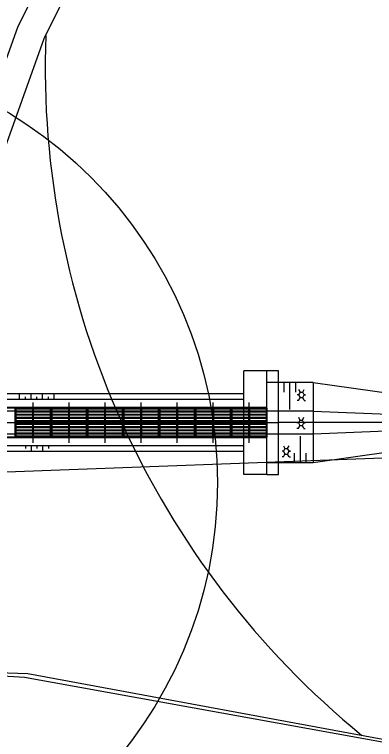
# Model space of a CAD drawing. Extents: x -510185 to -506993, y -1126306 to -1123642.
# Drawn here: x -509940.01 to -509933.77, y -1125310.37 to -1125297.78 of the extents above; entities that cross this region are included whole.
import ezdxf

# ---------------------------------------------------------------- set-up
doc = ezdxf.new("R2010")
doc.units = 0
for name, color, linetype in [('návrh', 7, 'Continuous'), ('parcelni hranice', 7, 'Continuous'), ('u_cesta19', 7, 'Continuous'), ('ˇ4', 7, 'Continuous')]:
    doc.layers.add(name, color=color, linetype=linetype)

msp = doc.modelspace()

# ---------------------------------------------------------------- linework, layer by layer
at = {"layer": 'návrh'}
msp.add_circle((-509943.992, -1125305.904), 7.5, dxfattribs=at)
at = {"layer": 'parcelni hranice'}
msp.add_line((-509933.08, -1125305.46), (-509960.43, -1125306.48), dxfattribs=at)
at = {"layer": 'u_cesta19'}
for p, q in [((-509936.032, -1125304.365), (-509936.032, -1125303.965)), ((-509935.632, -1125303.965), (-509936.032, -1125303.965)), ((-509935.632, -1125305.765), (-509935.632, -1125303.965)), ((-509934.832, -1125304.165), (-509935.632, -1125304.165)), ((-509935.339, -1125304.165), (-509935.339, -1125304.335)), ((-509935.239, -1125304.165), (-509935.239, -1125304.635)), ((-509935.139, -1125304.165), (-509935.139, -1125304.335)), ((-509934.832, -1125304.165), (-509934.832, -1125305.565)), ((-509935.083, -1125304.287), (-509935.059, -1125304.335)), ((-509935.059, -1125304.335), (-509935.083, -1125304.383)), ((-509935.059, -1125304.335), (-509935.011, -1125304.335)), ((-509935.011, -1125304.335), (-509934.987, -1125304.287)), ((-509934.987, -1125304.383), (-509935.011, -1125304.335)), ((-509936.032, -1125304.365), (-509951.482, -1125304.365)), ((-509936.032, -1125304.465), (-509951.482, -1125304.465)), ((-509939.926, -1125304.465), (-509939.926, -1125304.365)), ((-509939.826, -1125304.465), (-509939.826, -1125304.415)), ((-509939.726, -1125304.465), (-509939.726, -1125304.365)), ((-509939.626, -1125304.465), (-509939.626, -1125304.415)), ((-509939.526, -1125304.465), (-509939.526, -1125304.365)), ((-509939.426, -1125304.465), (-509939.426, -1125304.415)), ((-509939.326, -1125304.465), (-509939.326, -1125304.365)), ((-509936.032, -1125305.365), (-509936.032, -1125304.365)), ((-509935.083, -1125304.383), (-509935.107, -1125304.383)), ((-509935.083, -1125304.479), (-509935.107, -1125304.479)), ((-509935.083, -1125304.383), (-509935.059, -1125304.431)), ((-509935.083, -1125304.479), (-509935.059, -1125304.431)), ((-509935.059, -1125304.431), (-509935.011, -1125304.431)), ((-509935.011, -1125304.431), (-509934.987, -1125304.383)), ((-509934.987, -1125304.479), (-509935.011, -1125304.431)), ((-509934.987, -1125304.383), (-509934.963, -1125304.383)), ((-509934.963, -1125304.383), (-509934.987, -1125304.383)), ((-509934.987, -1125304.479), (-509934.963, -1125304.479)), ((-509935.632, -1125304.6), (-509951.882, -1125304.6)), ((-509939.695, -1125304.515), (-509939.695, -1125305.215)), ((-509939.07, -1125304.515), (-509939.07, -1125305.215)), ((-509938.445, -1125304.515), (-509938.445, -1125305.215)), ((-509937.82, -1125304.515), (-509937.82, -1125305.215)), ((-509937.195, -1125304.515), (-509937.195, -1125305.215)), ((-509936.57, -1125304.515), (-509936.57, -1125305.215)), ((-509935.945, -1125304.515), (-509935.945, -1125305.215)), ((-509935.632, -1125304.665), (-509951.882, -1125304.665)), ((-509940.007, -1125304.615), (-509940.632, -1125304.615)), ((-509940.007, -1125304.615), (-509940.007, -1125305.115)), ((-509940.007, -1125304.615), (-509940.007, -1125305.115)), ((-509939.382, -1125304.615), (-509940.007, -1125304.615)), ((-509939.993, -1125304.615), (-509939.993, -1125305.115)), ((-509939.396, -1125304.629), (-509939.993, -1125304.629)), ((-509939.396, -1125304.669), (-509939.993, -1125304.669)), ((-509939.396, -1125304.683), (-509939.993, -1125304.683)), ((-509939.396, -1125304.723), (-509939.993, -1125304.723)), ((-509939.702, -1125304.629), (-509939.702, -1125304.669)), ((-509939.702, -1125304.683), (-509939.702, -1125304.723)), ((-509939.688, -1125304.629), (-509939.688, -1125304.669)), ((-509939.688, -1125304.683), (-509939.688, -1125304.723)), ((-509939.396, -1125304.615), (-509939.396, -1125305.115)), ((-509939.382, -1125304.615), (-509939.382, -1125305.115)), ((-509939.382, -1125304.615), (-509939.382, -1125305.115)), ((-509938.757, -1125304.615), (-509939.382, -1125304.615)), ((-509939.368, -1125304.615), (-509939.368, -1125305.115)), ((-509938.771, -1125304.629), (-509939.368, -1125304.629)), ((-509938.771, -1125304.669), (-509939.368, -1125304.669)), ((-509938.771, -1125304.683), (-509939.368, -1125304.683)), ((-509938.771, -1125304.723), (-509939.368, -1125304.723)), ((-509939.077, -1125304.629), (-509939.077, -1125304.669)), ((-509939.077, -1125304.683), (-509939.077, -1125304.723)), ((-509939.063, -1125304.629), (-509939.063, -1125304.669)), ((-509939.063, -1125304.683), (-509939.063, -1125304.723)), ((-509938.771, -1125304.615), (-509938.771, -1125305.115)), ((-509938.757, -1125304.615), (-509938.757, -1125305.115)), ((-509938.757, -1125304.615), (-509938.757, -1125305.115)), ((-509938.132, -1125304.615), (-509938.757, -1125304.615)), ((-509938.743, -1125304.615), (-509938.743, -1125305.115)), ((-509938.146, -1125304.629), (-509938.743, -1125304.629)), ((-509938.146, -1125304.669), (-509938.743, -1125304.669)), ((-509938.146, -1125304.683), (-509938.743, -1125304.683)), ((-509938.146, -1125304.723), (-509938.743, -1125304.723)), ((-509938.452, -1125304.629), (-509938.452, -1125304.669)), ((-509938.452, -1125304.683), (-509938.452, -1125304.723)), ((-509938.438, -1125304.629), (-509938.438, -1125304.669)), ((-509938.438, -1125304.683), (-509938.438, -1125304.723)), ((-509938.146, -1125304.615), (-509938.146, -1125305.115)), ((-509938.132, -1125304.615), (-509938.132, -1125305.115)), ((-509938.132, -1125304.615), (-509938.132, -1125305.115)), ((-509937.507, -1125304.615), (-509938.132, -1125304.615)), ((-509938.118, -1125304.615), (-509938.118, -1125305.115)), ((-509937.521, -1125304.629), (-509938.118, -1125304.629)), ((-509937.521, -1125304.669), (-509938.118, -1125304.669)), ((-509937.521, -1125304.683), (-509938.118, -1125304.683)), ((-509937.521, -1125304.723), (-509938.118, -1125304.723)), ((-509937.827, -1125304.629), (-509937.827, -1125304.669)), ((-509937.827, -1125304.683), (-509937.827, -1125304.723)), ((-509937.813, -1125304.629), (-509937.813, -1125304.669)), ((-509937.813, -1125304.683), (-509937.813, -1125304.723)), ((-509937.521, -1125304.615), (-509937.521, -1125305.115)), ((-509937.507, -1125304.615), (-509937.507, -1125305.115)), ((-509937.507, -1125304.615), (-509937.507, -1125305.115)), ((-509936.882, -1125304.615), (-509937.507, -1125304.615)), ((-509937.493, -1125304.615), (-509937.493, -1125305.115)), ((-509936.896, -1125304.629), (-509937.493, -1125304.629)), ((-509936.896, -1125304.669), (-509937.493, -1125304.669)), ((-509936.896, -1125304.683), (-509937.493, -1125304.683)), ((-509936.896, -1125304.723), (-509937.493, -1125304.723)), ((-509937.202, -1125304.629), (-509937.202, -1125304.669)), ((-509937.202, -1125304.683), (-509937.202, -1125304.723)), ((-509937.188, -1125304.629), (-509937.188, -1125304.669)), ((-509937.188, -1125304.683), (-509937.188, -1125304.723)), ((-509936.896, -1125304.615), (-509936.896, -1125305.115)), ((-509936.882, -1125304.615), (-509936.882, -1125305.115)), ((-509936.882, -1125304.615), (-509936.882, -1125305.115)), ((-509936.257, -1125304.615), (-509936.882, -1125304.615)), ((-509936.868, -1125304.615), (-509936.868, -1125305.115)), ((-509936.271, -1125304.629), (-509936.868, -1125304.629)), ((-509936.271, -1125304.669), (-509936.868, -1125304.669)), ((-509936.271, -1125304.683), (-509936.868, -1125304.683)), ((-509936.271, -1125304.723), (-509936.868, -1125304.723)), ((-509936.577, -1125304.629), (-509936.577, -1125304.669)), ((-509936.577, -1125304.683), (-509936.577, -1125304.723)), ((-509936.563, -1125304.629), (-509936.563, -1125304.669)), ((-509936.563, -1125304.683), (-509936.563, -1125304.723)), ((-509936.271, -1125304.615), (-509936.271, -1125305.115)), ((-509936.257, -1125304.615), (-509936.257, -1125305.115)), ((-509936.257, -1125304.615), (-509936.257, -1125305.115)), ((-509935.632, -1125304.615), (-509936.257, -1125304.615)), ((-509936.243, -1125304.615), (-509936.243, -1125305.115)), ((-509935.646, -1125304.629), (-509936.243, -1125304.629)), ((-509935.646, -1125304.669), (-509936.243, -1125304.669)), ((-509935.646, -1125304.683), (-509936.243, -1125304.683)), ((-509935.646, -1125304.723), (-509936.243, -1125304.723)), ((-509935.952, -1125304.629), (-509935.952, -1125304.669)), ((-509935.952, -1125304.683), (-509935.952, -1125304.723)), ((-509935.938, -1125304.629), (-509935.938, -1125304.669)), ((-509935.938, -1125304.683), (-509935.938, -1125304.723)), ((-509935.646, -1125304.615), (-509935.646, -1125305.115)), ((-509935.632, -1125304.615), (-509935.632, -1125305.115)), ((-509934.832, -1125304.665), (-509935.632, -1125304.665)), ((-509939.396, -1125304.737), (-509939.993, -1125304.737)), ((-509939.396, -1125304.777), (-509939.993, -1125304.777)), ((-509939.396, -1125304.791), (-509939.993, -1125304.791)), ((-509939.396, -1125304.831), (-509939.993, -1125304.831)), ((-509939.396, -1125304.845), (-509939.993, -1125304.845)), ((-509939.702, -1125304.737), (-509939.702, -1125304.777)), ((-509939.702, -1125304.791), (-509939.702, -1125304.831)), ((-509939.702, -1125304.845), (-509939.702, -1125304.885)), ((-509939.688, -1125304.737), (-509939.688, -1125304.777)), ((-509939.688, -1125304.791), (-509939.688, -1125304.831)), ((-509939.688, -1125304.845), (-509939.688, -1125304.885)), ((-509938.771, -1125304.737), (-509939.368, -1125304.737)), ((-509938.771, -1125304.777), (-509939.368, -1125304.777)), ((-509938.771, -1125304.791), (-509939.368, -1125304.791)), ((-509938.771, -1125304.831), (-509939.368, -1125304.831)), ((-509938.771, -1125304.845), (-509939.368, -1125304.845)), ((-509939.077, -1125304.737), (-509939.077, -1125304.777)), ((-509939.077, -1125304.791), (-509939.077, -1125304.831)), ((-509939.077, -1125304.845), (-509939.077, -1125304.885)), ((-509939.063, -1125304.737), (-509939.063, -1125304.777)), ((-509939.063, -1125304.791), (-509939.063, -1125304.831)), ((-509939.063, -1125304.845), (-509939.063, -1125304.885)), ((-509938.146, -1125304.737), (-509938.743, -1125304.737)), ((-509938.146, -1125304.777), (-509938.743, -1125304.777)), ((-509938.146, -1125304.791), (-509938.743, -1125304.791)), ((-509938.146, -1125304.831), (-509938.743, -1125304.831)), ((-509938.146, -1125304.845), (-509938.743, -1125304.845)), ((-509938.452, -1125304.737), (-509938.452, -1125304.777)), ((-509938.452, -1125304.791), (-509938.452, -1125304.831)), ((-509938.452, -1125304.845), (-509938.452, -1125304.885)), ((-509938.438, -1125304.737), (-509938.438, -1125304.777)), ((-509938.438, -1125304.791), (-509938.438, -1125304.831)), ((-509938.438, -1125304.845), (-509938.438, -1125304.885)), ((-509937.521, -1125304.737), (-509938.118, -1125304.737)), ((-509937.521, -1125304.777), (-509938.118, -1125304.777)), ((-509937.521, -1125304.791), (-509938.118, -1125304.791)), ((-509937.521, -1125304.831), (-509938.118, -1125304.831)), ((-509937.521, -1125304.845), (-509938.118, -1125304.845)), ((-509937.827, -1125304.737), (-509937.827, -1125304.777)), ((-509937.827, -1125304.791), (-509937.827, -1125304.831)), ((-509937.827, -1125304.845), (-509937.827, -1125304.885)), ((-509937.813, -1125304.737), (-509937.813, -1125304.777)), ((-509937.813, -1125304.791), (-509937.813, -1125304.831)), ((-509937.813, -1125304.845), (-509937.813, -1125304.885)), ((-509936.896, -1125304.737), (-509937.493, -1125304.737)), ((-509936.896, -1125304.777), (-509937.493, -1125304.777)), ((-509936.896, -1125304.791), (-509937.493, -1125304.791)), ((-509936.896, -1125304.831), (-509937.493, -1125304.831)), ((-509936.896, -1125304.845), (-509937.493, -1125304.845)), ((-509937.202, -1125304.737), (-509937.202, -1125304.777)), ((-509937.202, -1125304.791), (-509937.202, -1125304.831)), ((-509937.202, -1125304.845), (-509937.202, -1125304.885)), ((-509937.188, -1125304.737), (-509937.188, -1125304.777)), ((-509937.188, -1125304.791), (-509937.188, -1125304.831)), ((-509937.188, -1125304.845), (-509937.188, -1125304.885)), ((-509936.271, -1125304.737), (-509936.868, -1125304.737)), ((-509936.271, -1125304.777), (-509936.868, -1125304.777)), ((-509936.271, -1125304.791), (-509936.868, -1125304.791)), ((-509936.271, -1125304.831), (-509936.868, -1125304.831)), ((-509936.271, -1125304.845), (-509936.868, -1125304.845)), ((-509936.577, -1125304.737), (-509936.577, -1125304.777)), ((-509936.577, -1125304.791), (-509936.577, -1125304.831)), ((-509936.577, -1125304.845), (-509936.577, -1125304.885)), ((-509936.563, -1125304.737), (-509936.563, -1125304.777)), ((-509936.563, -1125304.791), (-509936.563, -1125304.831)), ((-509936.563, -1125304.845), (-509936.563, -1125304.885)), ((-509935.646, -1125304.737), (-509936.243, -1125304.737)), ((-509935.646, -1125304.777), (-509936.243, -1125304.777)), ((-509935.646, -1125304.791), (-509936.243, -1125304.791)), ((-509935.646, -1125304.831), (-509936.243, -1125304.831)), ((-509935.646, -1125304.845), (-509936.243, -1125304.845)), ((-509935.952, -1125304.737), (-509935.952, -1125304.777)), ((-509935.952, -1125304.791), (-509935.952, -1125304.831)), ((-509935.952, -1125304.845), (-509935.952, -1125304.885)), ((-509935.938, -1125304.737), (-509935.938, -1125304.777)), ((-509935.938, -1125304.791), (-509935.938, -1125304.831)), ((-509935.938, -1125304.845), (-509935.938, -1125304.885)), ((-509935.088, -1125304.772), (-509935.064, -1125304.82)), ((-509935.064, -1125304.82), (-509935.088, -1125304.868)), ((-509935.064, -1125304.82), (-509935.016, -1125304.82)), ((-509935.016, -1125304.82), (-509934.992, -1125304.772)), ((-509934.992, -1125304.868), (-509935.016, -1125304.82)), ((-509952.082, -1125304.865), (-509935.432, -1125304.865)), ((-509939.396, -1125304.885), (-509939.993, -1125304.885)), ((-509939.396, -1125304.899), (-509939.993, -1125304.899)), ((-509939.396, -1125304.939), (-509939.993, -1125304.939)), ((-509939.396, -1125304.953), (-509939.993, -1125304.953)), ((-509939.702, -1125304.899), (-509939.702, -1125304.939)), ((-509939.702, -1125304.953), (-509939.702, -1125304.993)), ((-509939.688, -1125304.899), (-509939.688, -1125304.939)), ((-509939.688, -1125304.953), (-509939.688, -1125304.993)), ((-509938.771, -1125304.885), (-509939.368, -1125304.885)), ((-509938.771, -1125304.899), (-509939.368, -1125304.899)), ((-509938.771, -1125304.939), (-509939.368, -1125304.939)), ((-509938.771, -1125304.953), (-509939.368, -1125304.953)), ((-509939.077, -1125304.899), (-509939.077, -1125304.939)), ((-509939.077, -1125304.953), (-509939.077, -1125304.993)), ((-509939.063, -1125304.899), (-509939.063, -1125304.939)), ((-509939.063, -1125304.953), (-509939.063, -1125304.993)), ((-509938.146, -1125304.885), (-509938.743, -1125304.885)), ((-509938.146, -1125304.899), (-509938.743, -1125304.899)), ((-509938.146, -1125304.939), (-509938.743, -1125304.939)), ((-509938.146, -1125304.953), (-509938.743, -1125304.953)), ((-509938.452, -1125304.899), (-509938.452, -1125304.939)), ((-509938.452, -1125304.953), (-509938.452, -1125304.993)), ((-509938.438, -1125304.899), (-509938.438, -1125304.939)), ((-509938.438, -1125304.953), (-509938.438, -1125304.993)), ((-509937.521, -1125304.885), (-509938.118, -1125304.885)), ((-509937.521, -1125304.899), (-509938.118, -1125304.899)), ((-509937.521, -1125304.939), (-509938.118, -1125304.939)), ((-509937.521, -1125304.953), (-509938.118, -1125304.953)), ((-509937.827, -1125304.899), (-509937.827, -1125304.939)), ((-509937.827, -1125304.953), (-509937.827, -1125304.993)), ((-509937.813, -1125304.899), (-509937.813, -1125304.939)), ((-509937.813, -1125304.953), (-509937.813, -1125304.993)), ((-509936.896, -1125304.885), (-509937.493, -1125304.885)), ((-509936.896, -1125304.899), (-509937.493, -1125304.899)), ((-509936.896, -1125304.939), (-509937.493, -1125304.939)), ((-509936.896, -1125304.953), (-509937.493, -1125304.953)), ((-509937.202, -1125304.899), (-509937.202, -1125304.939)), ((-509937.202, -1125304.953), (-509937.202, -1125304.993)), ((-509937.188, -1125304.899), (-509937.188, -1125304.939)), ((-509937.188, -1125304.953), (-509937.188, -1125304.993)), ((-509936.271, -1125304.885), (-509936.868, -1125304.885)), ((-509936.271, -1125304.899), (-509936.868, -1125304.899)), ((-509936.271, -1125304.939), (-509936.868, -1125304.939)), ((-509936.271, -1125304.953), (-509936.868, -1125304.953)), ((-509936.577, -1125304.899), (-509936.577, -1125304.939)), ((-509936.577, -1125304.953), (-509936.577, -1125304.993)), ((-509936.563, -1125304.899), (-509936.563, -1125304.939)), ((-509936.563, -1125304.953), (-509936.563, -1125304.993)), ((-509935.646, -1125304.885), (-509936.243, -1125304.885)), ((-509935.646, -1125304.899), (-509936.243, -1125304.899)), ((-509935.646, -1125304.939), (-509936.243, -1125304.939)), ((-509935.646, -1125304.953), (-509936.243, -1125304.953)), ((-509935.952, -1125304.899), (-509935.952, -1125304.939)), ((-509935.952, -1125304.953), (-509935.952, -1125304.993)), ((-509935.938, -1125304.899), (-509935.938, -1125304.939)), ((-509935.938, -1125304.953), (-509935.938, -1125304.993)), ((-509929.89, -1125304.865), (-509935.432, -1125304.865)), ((-509935.088, -1125304.868), (-509935.112, -1125304.868)), ((-509935.088, -1125304.964), (-509935.112, -1125304.964)), ((-509935.088, -1125304.868), (-509935.064, -1125304.916)), ((-509935.088, -1125304.964), (-509935.064, -1125304.916)), ((-509935.064, -1125304.916), (-509935.016, -1125304.916)), ((-509935.016, -1125304.916), (-509934.992, -1125304.868)), ((-509934.992, -1125304.964), (-509935.016, -1125304.916)), ((-509934.992, -1125304.868), (-509934.968, -1125304.868)), ((-509934.968, -1125304.868), (-509934.992, -1125304.868)), ((-509934.992, -1125304.964), (-509934.968, -1125304.964)), ((-509935.632, -1125305.065), (-509951.882, -1125305.065)), ((-509939.396, -1125304.993), (-509939.993, -1125304.993)), ((-509939.396, -1125305.007), (-509939.993, -1125305.007)), ((-509939.396, -1125305.047), (-509939.993, -1125305.047)), ((-509939.396, -1125305.061), (-509939.993, -1125305.061)), ((-509939.396, -1125305.101), (-509939.993, -1125305.101)), ((-509939.702, -1125305.007), (-509939.702, -1125305.047)), ((-509939.702, -1125305.061), (-509939.702, -1125305.101)), ((-509939.688, -1125305.007), (-509939.688, -1125305.047)), ((-509939.688, -1125305.061), (-509939.688, -1125305.101)), ((-509938.771, -1125304.993), (-509939.368, -1125304.993)), ((-509938.771, -1125305.007), (-509939.368, -1125305.007)), ((-509938.771, -1125305.047), (-509939.368, -1125305.047)), ((-509938.771, -1125305.061), (-509939.368, -1125305.061)), ((-509938.771, -1125305.101), (-509939.368, -1125305.101)), ((-509939.077, -1125305.007), (-509939.077, -1125305.047)), ((-509939.077, -1125305.061), (-509939.077, -1125305.101)), ((-509939.063, -1125305.007), (-509939.063, -1125305.047)), ((-509939.063, -1125305.061), (-509939.063, -1125305.101)), ((-509938.146, -1125304.993), (-509938.743, -1125304.993)), ((-509938.146, -1125305.007), (-509938.743, -1125305.007)), ((-509938.146, -1125305.047), (-509938.743, -1125305.047)), ((-509938.146, -1125305.061), (-509938.743, -1125305.061)), ((-509938.146, -1125305.101), (-509938.743, -1125305.101)), ((-509938.452, -1125305.007), (-509938.452, -1125305.047)), ((-509938.452, -1125305.061), (-509938.452, -1125305.101)), ((-509938.438, -1125305.007), (-509938.438, -1125305.047)), ((-509938.438, -1125305.061), (-509938.438, -1125305.101)), ((-509937.521, -1125304.993), (-509938.118, -1125304.993)), ((-509937.521, -1125305.007), (-509938.118, -1125305.007)), ((-509937.521, -1125305.047), (-509938.118, -1125305.047)), ((-509937.521, -1125305.061), (-509938.118, -1125305.061)), ((-509937.521, -1125305.101), (-509938.118, -1125305.101)), ((-509937.827, -1125305.007), (-509937.827, -1125305.047)), ((-509937.827, -1125305.061), (-509937.827, -1125305.101)), ((-509937.813, -1125305.007), (-509937.813, -1125305.047)), ((-509937.813, -1125305.061), (-509937.813, -1125305.101)), ((-509936.896, -1125304.993), (-509937.493, -1125304.993)), ((-509936.896, -1125305.007), (-509937.493, -1125305.007)), ((-509936.896, -1125305.047), (-509937.493, -1125305.047)), ((-509936.896, -1125305.061), (-509937.493, -1125305.061)), ((-509936.896, -1125305.101), (-509937.493, -1125305.101)), ((-509937.202, -1125305.007), (-509937.202, -1125305.047)), ((-509937.202, -1125305.061), (-509937.202, -1125305.101)), ((-509937.188, -1125305.007), (-509937.188, -1125305.047)), ((-509937.188, -1125305.061), (-509937.188, -1125305.101)), ((-509936.271, -1125304.993), (-509936.868, -1125304.993)), ((-509936.271, -1125305.007), (-509936.868, -1125305.007)), ((-509936.271, -1125305.047), (-509936.868, -1125305.047)), ((-509936.271, -1125305.061), (-509936.868, -1125305.061)), ((-509936.271, -1125305.101), (-509936.868, -1125305.101)), ((-509936.577, -1125305.007), (-509936.577, -1125305.047)), ((-509936.577, -1125305.061), (-509936.577, -1125305.101)), ((-509936.563, -1125305.007), (-509936.563, -1125305.047)), ((-509936.563, -1125305.061), (-509936.563, -1125305.101)), ((-509935.646, -1125304.993), (-509936.243, -1125304.993)), ((-509935.646, -1125305.007), (-509936.243, -1125305.007)), ((-509935.646, -1125305.047), (-509936.243, -1125305.047)), ((-509935.646, -1125305.061), (-509936.243, -1125305.061)), ((-509935.646, -1125305.101), (-509936.243, -1125305.101)), ((-509935.952, -1125305.007), (-509935.952, -1125305.047)), ((-509935.952, -1125305.061), (-509935.952, -1125305.101)), ((-509935.938, -1125305.007), (-509935.938, -1125305.047)), ((-509935.938, -1125305.061), (-509935.938, -1125305.101)), ((-509934.832, -1125305.065), (-509935.632, -1125305.065)), ((-509935.052, -1125305.565), (-509935.052, -1125305.101)), ((-509935.632, -1125305.13), (-509951.882, -1125305.13)), ((-509940.007, -1125305.115), (-509940.632, -1125305.115)), ((-509939.382, -1125305.115), (-509940.007, -1125305.115)), ((-509938.757, -1125305.115), (-509939.382, -1125305.115)), ((-509938.132, -1125305.115), (-509938.757, -1125305.115)), ((-509937.507, -1125305.115), (-509938.132, -1125305.115)), ((-509936.882, -1125305.115), (-509937.507, -1125305.115)), ((-509936.257, -1125305.115), (-509936.882, -1125305.115)), ((-509935.632, -1125305.115), (-509936.257, -1125305.115)), ((-509936.032, -1125305.265), (-509951.482, -1125305.265)), ((-509939.826, -1125305.265), (-509939.826, -1125305.315)), ((-509939.726, -1125305.265), (-509939.726, -1125305.365)), ((-509939.626, -1125305.265), (-509939.626, -1125305.315)), ((-509939.526, -1125305.265), (-509939.526, -1125305.365)), ((-509939.426, -1125305.265), (-509939.426, -1125305.315)), ((-509935.346, -1125305.266), (-509935.322, -1125305.314)), ((-509935.322, -1125305.314), (-509935.346, -1125305.362)), ((-509935.322, -1125305.314), (-509935.274, -1125305.314)), ((-509935.274, -1125305.314), (-509935.25, -1125305.266)), ((-509935.25, -1125305.362), (-509935.274, -1125305.314)), ((-509936.032, -1125305.365), (-509951.482, -1125305.365)), ((-509936.032, -1125305.765), (-509936.032, -1125305.365)), ((-509935.346, -1125305.362), (-509935.37, -1125305.362)), ((-509935.346, -1125305.458), (-509935.37, -1125305.458)), ((-509935.346, -1125305.362), (-509935.322, -1125305.41)), ((-509935.346, -1125305.458), (-509935.322, -1125305.41)), ((-509935.322, -1125305.41), (-509935.274, -1125305.41)), ((-509935.274, -1125305.41), (-509935.25, -1125305.362)), ((-509935.25, -1125305.458), (-509935.274, -1125305.41)), ((-509935.25, -1125305.362), (-509935.226, -1125305.362)), ((-509935.226, -1125305.362), (-509935.25, -1125305.362)), ((-509935.25, -1125305.458), (-509935.226, -1125305.458)), ((-509935.152, -1125305.565), (-509935.152, -1125305.395)), ((-509934.952, -1125305.565), (-509934.952, -1125305.395)), ((-509934.832, -1125305.565), (-509935.632, -1125305.565)), ((-509935.632, -1125305.765), (-509936.032, -1125305.765)), ((-509942.928, -1125309.103), (-509939.784, -1125309.224)), ((-509939.784, -1125309.224), (-509924.699, -1125312.014))]:
    msp.add_line(p, q, dxfattribs=at)
for points in [[(-509943.44, -1125309.072), (-509941.098, -1125301.17), (-509939.958, -1125297.999), (-509938.486, -1125295.015), (-509936.687, -1125292.217), (-509934.582, -1125289.64), (-509932.168, -1125287.288), (-509929.163, -1125284.674), (-509927.293, -1125283.074), (-509925.401, -1125281.51)], [(-509942.928, -1125309.103), (-509940.622, -1125301.326), (-509939.497, -1125298.195), (-509938.051, -1125295.262), (-509936.281, -1125292.511), (-509934.212, -1125289.978), (-509931.83, -1125287.656), (-509928.837, -1125285.052), (-509926.971, -1125283.457), (-509925.086, -1125281.898)], [(-509935.632, -1125305.765), (-509935.432, -1125305.765), (-509935.432, -1125303.965), (-509935.632, -1125303.965)], [(-509934.832, -1125304.165), (-509929.89, -1125304.865), (-509934.832, -1125305.565)], [(-509934.832, -1125304.665), (-509929.89, -1125304.865), (-509934.832, -1125305.065)]]:
    msp.add_lwpolyline(points, dxfattribs=at)
msp.add_arc((-509924.482, -1125298.69), 15, 177.9066, 230.689, dxfattribs=at)
at = {"layer": 'ˇ4'}
for p, q in [((-509939.84, -1125309.29), (-509953.7, -1125308.45)), ((-509924.88, -1125312), (-509939.84, -1125309.29))]:
    msp.add_line(p, q, dxfattribs=at)

doc.saveas('drawing.dxf')
